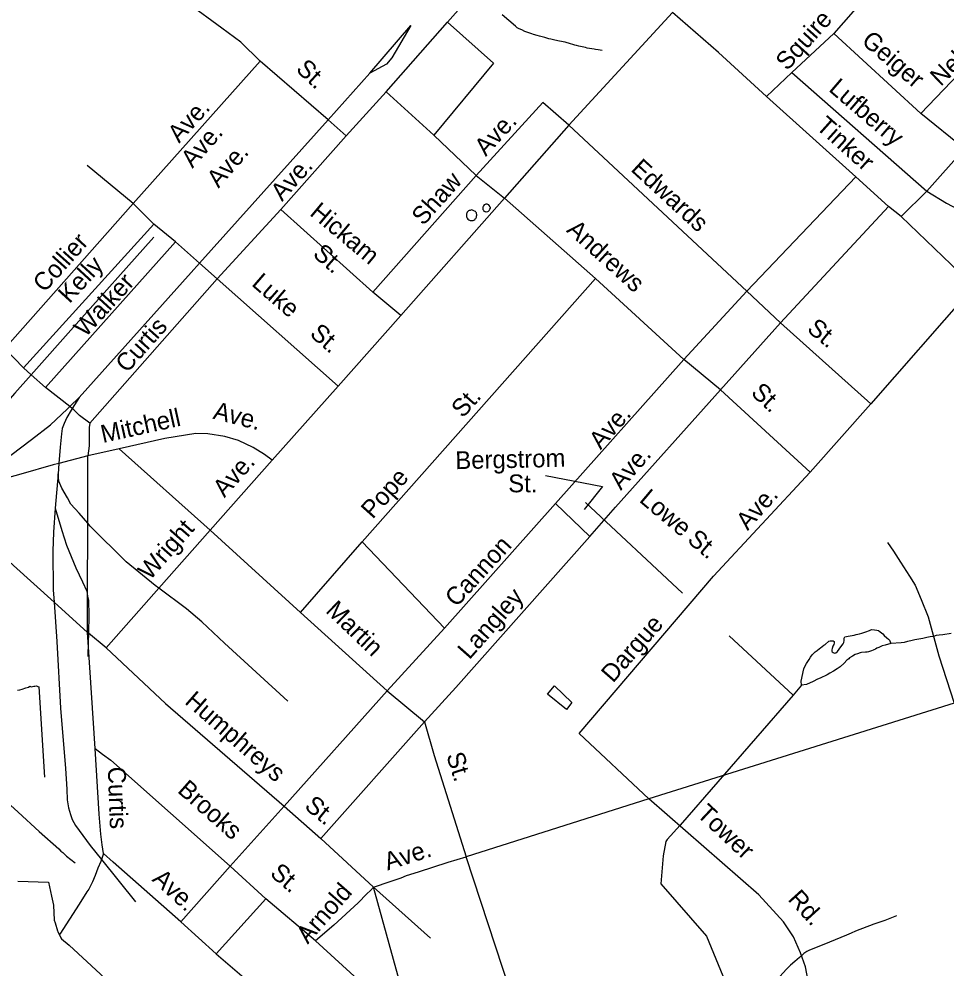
# Model space of a CAD drawing. Extents: x 2206922 to 2357709, y 510027 to 673830.
# Drawn here: x 2306687 to 2311623, y 582474 to 587532 of the extents above; entities that cross this region are included whole.
import ezdxf

# ---------------------------------------------------------------- set-up
doc = ezdxf.new("R2010")
doc.units = 0
for name, color, linetype in [('Exist Aviation Commercial or Municipal Perimeter Paved', 7, 'Continuous'), ('Exist Hydrographic Misc Water Feature', 7, 'Continuous'), ('Exist Railroad Mainline', 7, 'Continuous'), ('Exist Railroad Siding', 7, 'Continuous'), ('Exist Road Non-System Type 51', 7, 'Continuous'), ('Exist Road Non-System Type 51 Label', 7, 'Continuous')]:
    doc.layers.add(name, color=color, linetype=linetype)

msp = doc.modelspace()

# ---------------------------------------------------------------- linework, layer by layer
at = {"layer": 'Exist Aviation Commercial or Municipal Perimeter Paved'}
msp.add_lwpolyline([(2306681, 582940.9), (2306845, 582936.7), (2306859.9, 582860.9), (2306870.4, 582813.1), (2306875.2, 582733.1), (2306879.4, 582719.2), (2306891.7, 582677.3), (2306893.8, 582673.4), (2306910.2, 582639.5), (2306914.2, 582633.6), (2306954.6, 582600.1), (2307455.2, 582137.8)], dxfattribs=at)
at = {"layer": 'Exist Hydrographic Misc Water Feature'}
for p, q in [((2309703.4, 584958.3), (2310220.5, 584474.2)), ((2310468.6, 584247), (2310809.6, 583930.9)), ((2310853.5, 583985.1), (2310809.6, 583930.9))]:
    msp.add_line(p, q, dxfattribs=at)
for points in [[(2309791.4, 587363.6), (2309771.7, 587367.4), (2309757.5, 587369.5), (2309749.3, 587371.2), (2309711.6, 587376.9), (2309703.4, 587378.9), (2309677.1, 587384.5), (2309667.7, 587386.3), (2309655.2, 587390.2), (2309647.4, 587392.2), (2309635.3, 587396), (2309623.2, 587399.9), (2309595.1, 587407.8), (2309585.3, 587409.7), (2309556.8, 587415.2), (2309533.2, 587420.8), (2309519, 587424.9), (2309509, 587426.8), (2309487.1, 587432.5), (2309459, 587440), (2309446.5, 587443.9), (2309426.6, 587449.8), (2309418.4, 587451.8), (2309380.6, 587465.2), (2309364.6, 587473.3), (2309350.3, 587479.1), (2309340.6, 587484.6), (2309330.4, 587492.6), (2309259.4, 587554)], [(2309196.9, 586523.6), (2309197.1, 586527.7), (2309194.9, 586531.7), (2309194.7, 586535.7), (2309190.6, 586537.6), (2309188.9, 586541.9), (2309184.4, 586543.8), (2309180.5, 586545.6), (2309176.6, 586545.7), (2309172.9, 586545.5), (2309168.8, 586543.7), (2309164.5, 586541.5), (2309160.4, 586537.6), (2309158.6, 586533.5), (2309156.9, 586529.3), (2309156.7, 586525.2), (2309156.9, 586521.5), (2309157.1, 586517.5), (2309160.6, 586513.3), (2309163.1, 586509.3), (2309167.4, 586507.4), (2309170.9, 586505.7), (2309175.2, 586505.9), (2309178.9, 586505.7), (2309183.2, 586505.9), (2309186.9, 586507.7), (2309191, 586512), (2309193, 586515.8), (2309194.9, 586519.9), (2309196.9, 586523.6)], [(2309125.3, 586487), (2309125.1, 586491.1), (2309123.3, 586495), (2309123.1, 586499.1), (2309119, 586502.9), (2309117.1, 586506.9), (2309113.2, 586509.1), (2309109.3, 586510.9), (2309105.2, 586512.7), (2309101.1, 586512.9), (2309096.8, 586514.8), (2309092.9, 586514.6), (2309088.8, 586512.8), (2309084.9, 586512.5), (2309081.3, 586510.7), (2309077.2, 586506.4), (2309073.1, 586502.6), (2309071, 586498.4), (2309069.2, 586494.6), (2309069.4, 586490.5), (2309069.6, 586486.5), (2309069.4, 586482.4), (2309069.4, 586478.4), (2309071.4, 586474.4), (2309073.7, 586470.4), (2309077.8, 586466.6), (2309081.7, 586462.7), (2309085.6, 586460.5), (2309089.5, 586458.7), (2309093.4, 586459), (2309097.7, 586458.7), (2309101.6, 586459), (2309105.7, 586458.7), (2309109.6, 586461), (2309113.7, 586463.2), (2309115.5, 586467), (2309119.2, 586468.8), (2309121.2, 586473), (2309123.7, 586477.1), (2309123.5, 586481.2), (2309125.3, 586487)], [(2310853.5, 583985.1), (2310851.3, 584006.9), (2310866.6, 584071.1), (2310872.2, 584087.3), (2310880.2, 584099.5), (2310894.1, 584121.3), (2310901.7, 584133.6), (2310909.7, 584145.7), (2310927.1, 584161.8), (2310937, 584170), (2310949.3, 584179.9), (2310955.2, 584184.3), (2310972.7, 584198.3), (2310979, 584202.2), (2310998.7, 584218.7), (2311006.7, 584220.8), (2311012.6, 584220.7), (2311022.9, 584220.8), (2311026.8, 584216.9), (2311026.8, 584208.8), (2311025.2, 584200.9), (2311020.6, 584192.7), (2311016.9, 584180.7), (2311015.3, 584172.8), (2311015.1, 584166.8), (2311017.4, 584162.8), (2311021.5, 584158.9), (2311025.4, 584156.7), (2311031.5, 584155), (2311037.2, 584156.9), (2311045.5, 584165), (2311063.1, 584189.1), (2311075, 584205.2), (2311078.7, 584211.5), (2311080.7, 584223.4), (2311080.7, 584229.5), (2311080.5, 584235.6), (2311084.4, 584241.5), (2311092.4, 584243.5), (2311102.7, 584245.6), (2311134.2, 584251.8), (2311144.3, 584253.9), (2311162.1, 584258.2), (2311174.2, 584262.4), (2311196.2, 584268.8), (2311215.9, 584276.8), (2311225.9, 584281), (2311242.1, 584279), (2311254, 584277.2), (2311264, 584275.3), (2311272, 584269.6), (2311280.2, 584263.5), (2311286.2, 584257.8), (2311294.2, 584249.7), (2311308.7, 584237.7), (2311316.3, 584230.1), (2311322.5, 584223.9), (2311328.4, 584205.9)], [(2311649.7, 584259.8), (2311605.9, 584253), (2311585.8, 584250.7), (2311570.2, 584248.6), (2311556.4, 584244.6), (2311538.2, 584242.5), (2311520.1, 584238.3), (2311500.3, 584234), (2311478.7, 584229.6), (2311456.4, 584225.6), (2311436.5, 584221.3), (2311418.4, 584217.2), (2311400.6, 584212.9), (2311384.6, 584210.5), (2311328.4, 584205.9)], [(2311328.4, 584205.9), (2311298.7, 584197.9), (2311283.1, 584193.7), (2311273.1, 584189.5), (2311264.7, 584185.5), (2311255.2, 584181.3), (2311247.2, 584177.2), (2311239.2, 584173.1), (2311235.1, 584170.9), (2311227.1, 584166.9), (2311211.1, 584162.8), (2311203.3, 584160.7), (2311197.4, 584160.8), (2311193.5, 584160.6), (2311173.2, 584158.4), (2311165.2, 584156.3), (2311151.7, 584152.3), (2311139.6, 584148), (2311125.4, 584140), (2311109.6, 584129.8), (2311105.5, 584125.6), (2311095.7, 584117.7), (2311079.9, 584101.5), (2311060.2, 584083.3), (2311044.2, 584071.1), (2311024.3, 584059.1), (2311004.9, 584048.7), (2310990.7, 584040.7), (2310952.8, 584022.1), (2310939, 584016), (2310915.2, 584003.8), (2310879.4, 583989.3), (2310853.5, 583985.1)], [(2306680.1, 583958), (2306692, 583960.3), (2306704.1, 583964.2), (2306723.8, 583970.5), (2306731.8, 583972.5), (2306737.7, 583974.9), (2306745.5, 583979), (2306751.7, 583976.9), (2306765.6, 583979.2), (2306771.6, 583979.2), (2306779.5, 583981.2), (2306793.9, 583975.4), (2306822.8, 583495.7)], [(2309538.3, 583980.7), (2309631, 583892.1), (2309601.5, 583855.6), (2309500.8, 583936.5), (2309538.3, 583980.7)], [(2310809.6, 583930.9), (2310207.6, 583240.4), (2310138.7, 583163.6), (2310130.9, 583151.8), (2310117.4, 583075.6), (2310105.1, 582927.4), (2310348.1, 582648.3), (2310518.5, 582234.6)], [(2306275.1, 583667.8), (2306281.3, 583664), (2306309.6, 583640.3), (2306329.7, 583622.7), (2306351.6, 583598.7), (2306379.9, 583577.1), (2306402.5, 583557.4), (2306469.3, 583496.3), (2306509.3, 583462.7), (2306562, 583417), (2306682.8, 583308.4), (2306795.7, 583205.8), (2306898.9, 583112.8), (2306911, 583101.3), (2306921.2, 583093.2), (2306931.1, 583083.3), (2306941.1, 583075.2), (2306985.8, 583039.7)], [(2311360.2, 582757.1), (2311296.6, 582732.6), (2311238.8, 582712.1), (2311141.2, 582674.9), (2311117.4, 582664.7), (2311093.2, 582654.6), (2310972.5, 582605), (2310896.4, 582574.3), (2310882.6, 582566.2), (2310866.4, 582556.1), (2310842.7, 582535.7), (2310817.4, 582513.6), (2310795.7, 582493.4), (2310773.6, 582473.2), (2310738.3, 582434.7), (2310718.4, 582414.6), (2310696.9, 582392.3), (2310674.7, 582372.1), (2310658.7, 582357.8), (2310607.5, 582315.3), (2310583.9, 582293.3), (2310567.9, 582281.1), (2310551.7, 582268.9), (2310518.5, 582234.6)]]:
    msp.add_lwpolyline(points, dxfattribs=at)
at = {"layer": 'Exist Railroad Mainline'}
for points in [[(2308555.7, 587242.8), (2308772.9, 587497), (2308672.9, 587324.1), (2308643.2, 587291.7), (2308555.7, 587242.8)], [(2307007.1, 585517), (2307603.8, 586181.1), (2307648.8, 586231.3), (2308332.8, 586994.2), (2308555.7, 587242.8)], [(2306056.9, 584841.1), (2306066.9, 584847.3), (2306120.6, 584875.9), (2306189.9, 584926.5), (2306259.4, 584969.3), (2306384.6, 585040.6), (2306513.6, 585130), (2306644.6, 585209.3), (2306753.7, 585292.6), (2306854.7, 585371.5), (2306943.8, 585454.5), (2306957.5, 585468.1), (2307007.1, 585517)]]:
    msp.add_lwpolyline(points, dxfattribs=at)
at = {"layer": 'Exist Railroad Siding'}
msp.add_line((2306895.7, 585110.1), (2306879.6, 584928), dxfattribs=at)
for points in [[(2307405.7, 586370.9), (2306977.2, 585890.5), (2306752.6, 585637.9), (2306665.1, 585539.4), (2306293.8, 585119.5), (2306056.9, 584841.1)], [(2307007.1, 585517), (2306971, 585457.5), (2306965.8, 585448.8), (2306942.4, 585410.4), (2306928.6, 585378.2), (2306916.9, 585352.2), (2306913.3, 585322.2), (2306906.1, 585252.1), (2306899.8, 585165.8), (2306895.7, 585110.1)], [(2308118, 583899.9), (2307780.9, 584208.2), (2307661.6, 584322.8), (2307579, 584391.9), (2307432, 584501), (2307411.8, 584516), (2307258.4, 584642.2), (2307066.5, 584832.1), (2307053.8, 584847), (2307007.7, 584901.3), (2306963.2, 584948.9), (2306945, 584982.6), (2306916.3, 585034.3), (2306900.1, 585070.2), (2306895.7, 585110.1)], [(2306879.6, 584928), (2306871, 584800), (2306868.1, 584698), (2306870.2, 584492.1), (2306874.7, 584426.2), (2306889.1, 584216.6), (2306909, 583862.9), (2306934.4, 583541.3), (2306941.6, 583431.5), (2306944.2, 583373.6), (2306950.7, 583331.7), (2306961.1, 583295.7), (2306971.4, 583269.9), (2306987.7, 583238.1), (2307066.8, 583130.9), (2307127.1, 583056.1), (2307307.9, 582831.8)], [(2306879.6, 584928), (2306914.9, 584808.4), (2306939.6, 584730.7), (2306990.9, 584609.4), (2307025.7, 584535.8), (2307048.3, 584486.1), (2307052.9, 584458.6), (2307056.7, 584436.2), (2307059.6, 584358.3), (2307057.1, 584261.9), (2307055.8, 584213.5), (2307053.9, 584138.2)]]:
    msp.add_lwpolyline(points, dxfattribs=at)
at = {"layer": 'Exist Road Non-System Type 51'}
for p, q in [((2310167, 587566.8), (2309615, 586966.8)), ((2308641.9, 587144.2), (2308969.5, 587514.4)), ((2311024.9, 587454.7), (2310802.7, 587246.5)), ((2311488.8, 587027.7), (2311024.9, 587454.7)), ((2307971, 587307), (2307295.8, 586548.9)), ((2308332.8, 586994.2), (2307971, 587307)), ((2310802.7, 587246.5), (2310666.9, 587119.4)), ((2310802.7, 587246.5), (2311521.4, 586615.7)), ((2308641.9, 587144.2), (2308430.1, 586910.1)), ((2308895.9, 586912.3), (2308641.9, 587144.2)), ((2311142.3, 586690.9), (2310666.9, 587119.4)), ((2311721.5, 586840.6), (2311488.8, 587027.7)), ((2308430.1, 586910.1), (2308332.8, 586994.2)), ((2309615, 586966.8), (2309272.9, 586576.9)), ((2310563.2, 586083.1), (2309615, 586966.8)), ((2308430.1, 586910.1), (2308081.4, 586516.5)), ((2309121.2, 586698.6), (2308895.9, 586912.3)), ((2311721.5, 586840.6), (2311521.4, 586615.7)), ((2307295.8, 586548.9), (2307050.6, 586751.8)), ((2309121.2, 586698.6), (2308571.7, 586077.2)), ((2309121.2, 586698.6), (2309272.9, 586576.9)), ((2311142.3, 586690.9), (2310563.2, 586083.1)), ((2311316, 586532.9), (2311142.3, 586690.9)), ((2311521.4, 586615.7), (2311384.3, 586479.6)), ((2306611.2, 585777.7), (2307295.8, 586548.9)), ((2307295.8, 586548.9), (2307405, 586439.6)), ((2309272.9, 586576.9), (2308719.9, 585952.4)), ((2309272.9, 586576.9), (2309756.1, 586149.8)), ((2308081.4, 586516.5), (2307741.9, 586147.8)), ((2308571.7, 586077.2), (2308081.4, 586516.5)), ((2311316, 586532.9), (2310742.2, 585914.6)), ((2311384.3, 586479.6), (2311316, 586532.9)), ((2306711.8, 585674.7), (2307405, 586439.6)), ((2307520.8, 586345.9), (2307405, 586439.6)), ((2311770.9, 586108.4), (2311384.3, 586479.6)), ((2307520.8, 586345.9), (2306827.7, 585569.9)), ((2307520.8, 586345.9), (2307648.8, 586231.3)), ((2307648.8, 586231.3), (2307741.9, 586147.8)), ((2307741.9, 586147.8), (2307064.3, 585379.8)), ((2307741.9, 586147.8), (2308386.9, 585576.9)), ((2308515.2, 584748.8), (2309756.1, 586149.8)), ((2309756.1, 586149.8), (2310226.9, 585719.3)), ((2311770.9, 586108.4), (2311221.9, 585482.3)), ((2308719.9, 585952.4), (2308571.7, 586077.2)), ((2310226.9, 585719.3), (2310563.2, 586083.1)), ((2310742.2, 585914.6), (2310563.2, 586083.1)), ((2308719.9, 585952.4), (2308386.9, 585576.9)), ((2310742.2, 585914.6), (2310423, 585556.4)), ((2311221.9, 585482.3), (2310742.2, 585914.6)), ((2306711.8, 585674.7), (2306611.2, 585777.7)), ((2309543.9, 584952), (2310226.9, 585719.3)), ((2310423, 585556.4), (2310226.9, 585719.3)), ((2306752.6, 585637.9), (2306711.8, 585674.7)), ((2306827.7, 585569.9), (2306752.6, 585637.9)), ((2306957.5, 585468.1), (2306827.7, 585569.9)), ((2308386.9, 585576.9), (2308035.8, 585183.1)), ((2310423, 585556.4), (2310899.1, 585118.8)), ((2311221.9, 585482.3), (2310899.1, 585118.8)), ((2306971, 585457.5), (2306957.5, 585468.1)), ((2307221.1, 585242.7), (2307054.7, 585206.1)), ((2307704.8, 584809.6), (2307221.1, 585242.7)), ((2307054.7, 585206.1), (2306899.8, 585165.8)), ((2307053.8, 584847), (2307054.7, 585206.1)), ((2308035.8, 585183.1), (2307704.8, 584809.6)), ((2309543.9, 584952), (2308952.6, 584287.7)), ((2309727.3, 584775.6), (2309543.9, 584952)), ((2307052.9, 584458.6), (2307053.8, 584847)), ((2307704.8, 584809.6), (2307432, 584501)), ((2308186.7, 584372.6), (2307704.8, 584809.6)), ((2308186.7, 584372.6), (2308515.2, 584748.8)), ((2308515.2, 584748.8), (2308952.6, 584287.7)), ((2307432, 584501), (2307151.3, 584183.4)), ((2307052.5, 584265.8), (2306874.7, 584426.2)), ((2307052.5, 584265.8), (2307052.9, 584458.6)), ((2308648, 583954.3), (2308186.7, 584372.6)), ((2307057.1, 584261.9), (2307052.5, 584265.8)), ((2307055.8, 584213.5), (2307052.5, 584265.8)), ((2308952.6, 584287.7), (2308648, 583954.3)), ((2307151.3, 584183.4), (2307057.1, 584261.9)), ((2307092.4, 583647.5), (2307055.8, 584213.5)), ((2308099.5, 583341.2), (2308648, 583954.3)), ((2308648, 583954.3), (2308846.8, 583790.2)), ((2311666.3, 583888.9), (2310041.2, 583379.8)), ((2308846.8, 583790.2), (2308293.9, 583169.3)), ((2310041.2, 583379.8), (2309068.1, 583070.3)), ((2307811.4, 583021.7), (2308099.5, 583341.2)), ((2308099.5, 583341.2), (2308293.9, 583169.3)), ((2308575.1, 582908.8), (2308293.9, 583169.3)), ((2307137.4, 583088.2), (2307127.1, 583056.1)), ((2309324.5, 582293.7), (2309068.1, 583070.3)), ((2307811.4, 583021.7), (2307549.1, 582724.8)), ((2307811.4, 583021.7), (2308002.5, 582847.3)), ((2308878.4, 582637.4), (2308575.1, 582908.8)), ((2308780, 582166.1), (2308575.1, 582908.8)), ((2308002.5, 582847.3), (2307737.5, 582553.8)), ((2308265.5, 582622.9), (2308002.5, 582847.3)), ((2307737.5, 582553.8), (2307549.1, 582724.8))]:
    msp.add_line(p, q, dxfattribs=at)
for points in [[(2307971, 587307), (2307868.5, 587407.4), (2307768.2, 587483.2), (2307587.7, 587614.7), (2307327, 587786.4), (2307139.7, 587909.1)], [(2308969.5, 587514.4), (2309255.9, 587838.9), (2309263.7, 587860)], [(2311379.4, 587844.7), (2311282.4, 587749.4), (2311024.9, 587454.7)], [(2311488.8, 587027.7), (2311731.2, 587282.7), (2311833.5, 587367.4), (2311932.3, 587437.9), (2312039.9, 587499.7), (2312165.1, 587557.9), (2312260.3, 587589.7), (2312367.9, 587619.7), (2312410.2, 587628.5), (2312456.9, 587638.2)], [(2310666.9, 587119.4), (2310411.5, 587352.7), (2310167, 587566.8)], [(2308969.5, 587514.4), (2309214.6, 587295.9), (2308895.9, 586912.3)], [(2309615, 586966.8), (2309475.7, 587086.8), (2309121.2, 586698.6)], [(2311521.4, 586615.7), (2311625.4, 586550.4), (2311780.4, 586470), (2311874.8, 586427), (2311991.1, 586390.3), (2312117.5, 586358)], [(2309727.3, 584775.6), (2309863.1, 584932.6), (2310423, 585556.4)], [(2307064.3, 585379.8), (2307009.9, 585421.4), (2306979.2, 585451.1), (2306971, 585457.5)], [(2307064.3, 585379.8), (2307060.6, 585356.2), (2307060.6, 585259.6), (2307054.7, 585206.1)], [(2308035.8, 585183.1), (2307995.4, 585213.4), (2307934.9, 585249.7), (2307856.2, 585288.1), (2307783.6, 585308.3), (2307692.7, 585322.4), (2307628.2, 585324.5), (2307464.7, 585298.2), (2307221.1, 585242.7)], [(2306899.8, 585165.8), (2306869.1, 585157.8), (2306697.7, 585107.9), (2306602, 585081), (2306535.4, 585061.1), (2306480.6, 585039.7), (2306415.1, 585004.6), (2306359.6, 584969), (2306316.2, 584930.6)], [(2310041.2, 583379.8), (2309669.1, 583727.4), (2310384.2, 584564.7), (2310899.1, 585118.8)], [(2308846.8, 583790.2), (2309012.5, 583972.5), (2309727.3, 584775.6)], [(2311311.2, 584744.7), (2311344.1, 584698.8), (2311380.6, 584640), (2311428.8, 584564.7), (2311458.2, 584517.6), (2311491.1, 584441.2), (2311528.7, 584349.4), (2311584.6, 584140.6), (2311666.3, 583888.9)], [(2306874.7, 584426.2), (2306657.6, 584622.1), (2306632.7, 584645.6), (2306581.3, 584693)], [(2307151.3, 584183.4), (2307466.7, 583886.8), (2308099.5, 583341.2)], [(2308846.8, 583790.2), (2308898.6, 583610.4), (2309068.1, 583070.3)], [(2307137.4, 583088.2), (2307129.4, 583135.3), (2307122.6, 583191.2), (2307114.6, 583298.2), (2307092.4, 583647.5)], [(2307092.4, 583647.5), (2307132.7, 583617.2), (2307177.1, 583584.9), (2307811.4, 583021.7)], [(2310933.5, 581797), (2310912.4, 582185.2), (2310888.6, 582410.2), (2310874.5, 582486.1), (2310848.9, 582559.3), (2310811.8, 582645.8), (2310757.2, 582725.2), (2310626.7, 582868.1), (2310041.2, 583379.8)], [(2307127.1, 583056.1), (2307124, 583046.5), (2307107.8, 583011.5), (2307093, 582972.4), (2307078.2, 582937.4), (2307059.3, 582899), (2307049.2, 582884.8), (2307007.6, 582819.7), (2306904, 582659.4)], [(2307549.1, 582724.8), (2307189.2, 583043.1), (2307137.4, 583088.2)], [(2308575.1, 582908.8), (2308663.8, 582940.1), (2308721.4, 582958.5), (2308751.3, 582970.9), (2308815.1, 582990.6), (2308972.6, 583042.5), (2309068.1, 583070.3)], [(2308575.1, 582908.8), (2308558.8, 582892.1), (2308538.9, 582873.9), (2308492.9, 582826.1), (2308363.5, 582707.2), (2308265.5, 582622.9)], [(2308265.5, 582622.9), (2308738.5, 582193.1), (2308780, 582166.1)], [(2307737.5, 582553.8), (2307886.8, 582427.3), (2307988.4, 582332.4), (2308031.4, 582294.7), (2308081.2, 582251.6), (2308121.6, 582222), (2308171.4, 582191), (2308221.2, 582163.6), (2308325.4, 582125.4), (2308412.1, 582102.8), (2308481.6, 582094.1), (2308544.1, 582094.1), (2308636.1, 582099.3), (2308719.4, 582118.4), (2308788.8, 582134)]]:
    msp.add_lwpolyline(points, dxfattribs=at)
at = {"layer": 'Exist Road Non-System Type 51 Label'}
msp.add_lwpolyline([(2309491.4, 585101.8), (2309793.4, 585041.8), (2309696.6, 584919.5)], dxfattribs=at)

# ---------------------------------------------------------------- texts
for s, rotation, p in [('Squire', 48.0787, (2310777.5, 587251.9)), ('Geiger', 319.2057, (2311167.7, 587405.8)), ('Nellis', 44.1352, (2311594.4, 587169.5)), ('St.', 317.0491, (2308156.8, 587258.1)), ('Lufberry', 319.3712, (2310993.4, 587151.9)), ('Ave.', 47.6332, (2307539.8, 586867.3)), ('Ave.', 47.2934, (2309172.6, 586796.4)), ('Tinker', 318.1068, (2310925.6, 586951.4)), ('Ave.', 48.4285, (2307611.2, 586733.4)), ('Ave.', 48.9224, (2307749.7, 586627.3)), ('Ave.', 47.9516, (2308088.1, 586557)), ('Edwards', 317.3561, (2309940.2, 586726.2)), ('Shaw', 48.2836, (2308839.9, 586427.1)), ('Hickam', 320.0914, (2308230.2, 586490.5)), ('Andrews', 317.8407, (2309597.9, 586401.7)), ('Collier', 48.2021, (2306822.9, 586070.9)), ('St.', 318.6755, (2308246.4, 586272.9)), ('Kelly', 47.4121, (2306956.2, 586012.8)), ('Walker', 47.5827, (2307041.1, 585833)), ('Luke', 319.1097, (2307921, 586115.8)), ('Curtis', 48.2829, (2307262.8, 585642.6)), ('St.', 319.1097, (2308230.4, 585847.8)), ('St.', 320.8935, (2310877.3, 585872.3)), ('St.', 316.928, (2310579.2, 585535.7)), ('St.', 48.2032, (2309050.7, 585403)), ('Ave.', 345.6505, (2307716, 585404.5)), ('Mitchell', 12.4978, (2307134.1, 585273.8)), ('Ave.', 48.5181, (2309784.2, 585234.7)), ('Bergstrom', 1.2838, (2309011.5, 585134.6)), ('Ave.', 48.7186, (2309891.8, 585018.8)), ('Ave.', 48.2912, (2307781.2, 584979.6)), ('Pope', 48.2032, (2308570.2, 584865.6)), ('St.', 359.9055, (2309292.2, 585011.8)), ('Lowe', 319.9379, (2309984.7, 584965)), ('Ave.', 48.4855, (2310567, 584804.5)), ('Wright', 48.6966, (2307384.3, 584539.2)), ('St.', 319.9379, (2310239.9, 584750.4)), ('Cannon', 47.6526, (2309016.6, 584395.9)), ('Langley', 48.5297, (2309085, 584116.9)), ('Martin', 316.1017, (2308315.3, 584376)), ('Dargue', 48.8769, (2309849.8, 583993)), ('Humphreys', 318.9301, (2307564.7, 583890.4)), ('St.', 287.6032, (2308961.2, 583611.7)), ('Curtis', 272.0418, (2307160.1, 583549.5)), ('Brooks', 318.5826, (2307526.3, 583417.9)), ('St.', 320.8636, (2308201.6, 583331.9)), ('Tower', 316.8511, (2310290.4, 583292)), ('Ave.', 17.8891, (2308649.8, 582997.4)), ('St.', 319.2994, (2308018.6, 582974.7)), ('Ave.', 317.5405, (2307391.6, 582945.8)), ('Arnold', 48.7738, (2308224.9, 582602.9)), ('Rd.', 312.2198, (2310777.2, 582842.8))]:
    msp.add_text(s, height=95, rotation=rotation, dxfattribs=at).set_placement(p)

doc.saveas('drawing.dxf')
